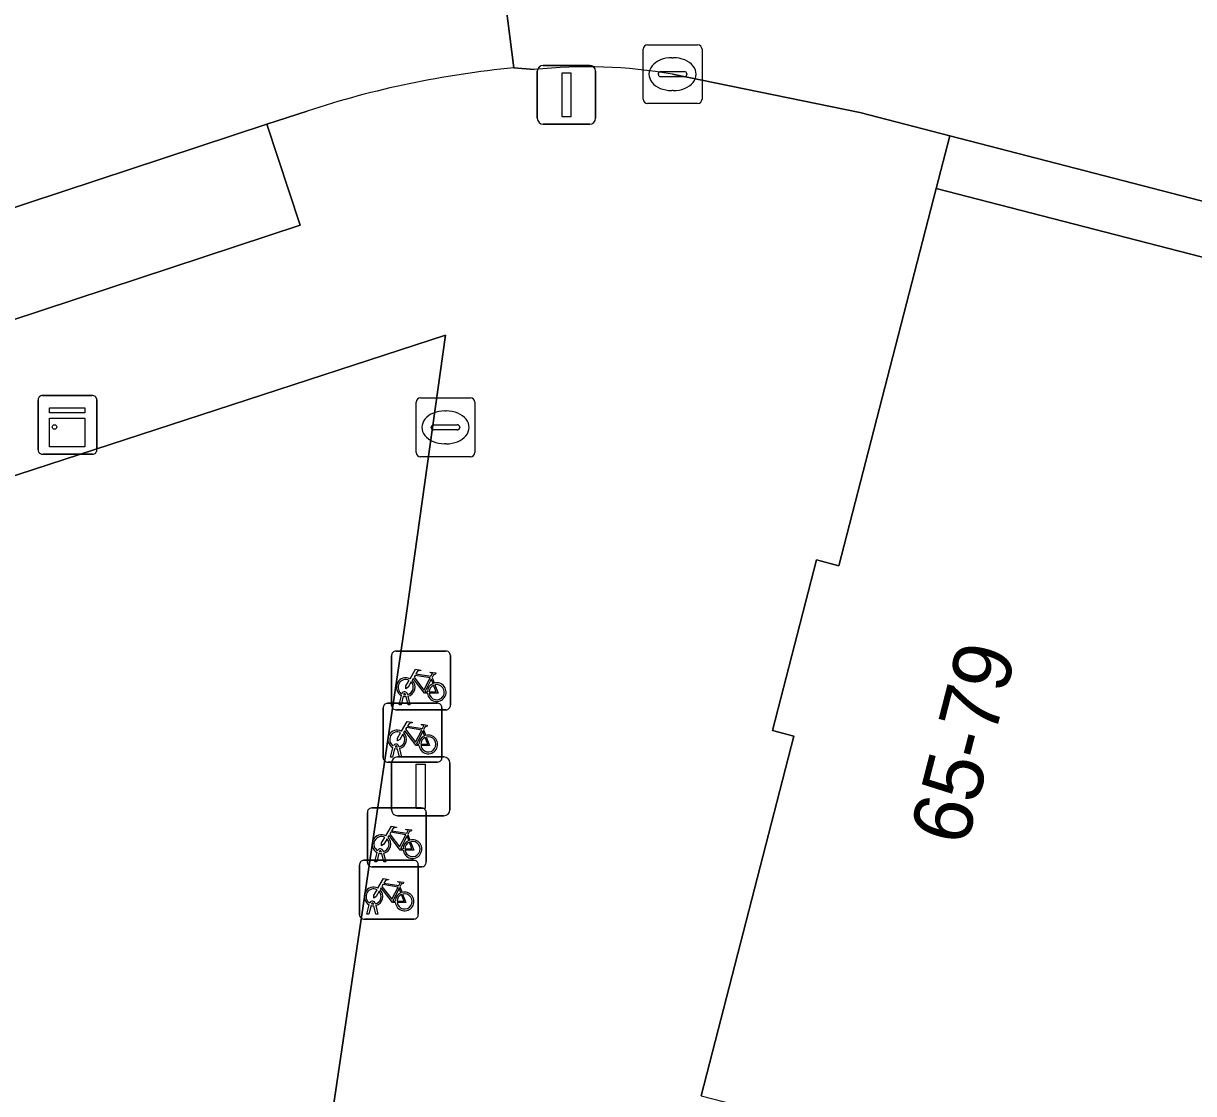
# Model space of a CAD drawing. Extents: x 163683 to 164494, y 382709 to 383872.
# Drawn here: x 164040.92 to 164060.81, y 383148.85 to 383167.04 of the extents above; entities that cross this region are included whole.
import ezdxf

# ---------------------------------------------------------------- set-up
doc = ezdxf.new("R2010")
doc.units = 0
for name, color, linetype in [('IMGEO_Fietsenrek', 7, 'Continuous'), ('IMGEO_Groenvoorziening', 7, 'Continuous'), ('IMGEO_Kast', 7, 'Continuous'), ('IMGEO_Kolk', 7, 'Continuous'), ('IMGEO_Lichtmast', 7, 'Continuous'), ('IMGEO_Pand', 7, 'Continuous'), ('IMGEO_Pand_nummerreeks', 7, 'Continuous'), ('IMGEO_Parkeervlak_open', 7, 'Continuous'), ('IMGEO_Rijbaan_lokaal_open', 7, 'Continuous'), ('IMGEO_Voetpad_open', 7, 'Continuous')]:
    doc.layers.add(name, color=color, linetype=linetype)

msp = doc.modelspace()

# ---------------------------------------------------------------- linework, layer by layer
at = {"layer": 'IMGEO_Fietsenrek'}
for p, q in [((164047.253, 383156.373), (164048.094, 383156.373)), ((164048.094, 383156.373), (164047.253, 383156.373)), ((164047.178, 383155.448), (164047.178, 383156.289)), ((164047.178, 383156.289), (164047.178, 383155.448)), ((164048.178, 383156.298), (164048.178, 383155.457)), ((164048.178, 383155.457), (164048.178, 383156.298)), ((164047.865, 383155.922), (164047.901, 383155.827)), ((164047.305, 383155.457), (164047.344, 383155.617)), ((164047.374, 383155.605), (164047.339, 383155.457)), ((164047.416, 383155.629), (164047.415, 383155.633)), ((164047.457, 383155.457), (164047.423, 383155.599)), ((164047.447, 383155.64), (164047.448, 383155.633)), ((164047.455, 383155.603), (164047.49, 383155.457)), ((164047.034, 383154.56), (164047.034, 383155.401)), ((164047.034, 383155.401), (164047.034, 383154.56)), ((164047.109, 383155.485), (164047.95, 383155.485)), ((164047.95, 383155.485), (164047.109, 383155.485)), ((164048.103, 383155.373), (164047.262, 383155.373)), ((164047.262, 383155.373), (164048.103, 383155.373)), ((164047.339, 383155.457), (164047.305, 383155.457)), ((164047.49, 383155.457), (164047.457, 383155.457)), ((164048.034, 383155.41), (164048.034, 383154.569)), ((164048.034, 383154.569), (164048.034, 383155.41)), ((164047.721, 383155.034), (164047.757, 383154.939)), ((164047.272, 383154.741), (164047.271, 383154.745)), ((164047.303, 383154.752), (164047.304, 383154.745)), ((164047.161, 383154.569), (164047.2, 383154.729)), ((164047.195, 383154.569), (164047.161, 383154.569)), ((164047.23, 383154.717), (164047.195, 383154.569)), ((164047.313, 383154.569), (164047.279, 383154.711)), ((164047.311, 383154.715), (164047.346, 383154.569)), ((164047.346, 383154.569), (164047.313, 383154.569)), ((164047.959, 383154.485), (164047.118, 383154.485)), ((164047.118, 383154.485), (164047.959, 383154.485)), ((164046.766, 383152.78), (164046.766, 383153.621)), ((164046.766, 383153.621), (164046.766, 383152.78)), ((164046.841, 383153.705), (164047.682, 383153.705)), ((164047.682, 383153.705), (164046.841, 383153.705)), ((164047.766, 383153.63), (164047.766, 383152.789)), ((164047.766, 383152.789), (164047.766, 383153.63)), ((164047.453, 383153.254), (164047.489, 383153.159)), ((164046.893, 383152.789), (164046.932, 383152.949)), ((164047.004, 383152.961), (164047.003, 383152.965)), ((164047.035, 383152.972), (164047.036, 383152.965)), ((164046.707, 383152.815), (164047.548, 383152.815)), ((164047.548, 383152.815), (164046.707, 383152.815)), ((164046.927, 383152.789), (164046.893, 383152.789)), ((164046.962, 383152.937), (164046.927, 383152.789)), ((164047.045, 383152.789), (164047.011, 383152.931)), ((164047.043, 383152.935), (164047.078, 383152.789)), ((164047.078, 383152.789), (164047.045, 383152.789)), ((164046.632, 383151.89), (164046.632, 383152.731)), ((164046.632, 383152.731), (164046.632, 383151.89)), ((164047.691, 383152.705), (164046.85, 383152.705)), ((164046.85, 383152.705), (164047.691, 383152.705)), ((164047.632, 383152.74), (164047.632, 383151.899)), ((164047.632, 383151.899), (164047.632, 383152.74)), ((164047.319, 383152.364), (164047.355, 383152.269)), ((164046.759, 383151.899), (164046.798, 383152.059)), ((164046.828, 383152.047), (164046.793, 383151.899)), ((164046.87, 383152.071), (164046.869, 383152.075)), ((164046.911, 383151.899), (164046.877, 383152.041)), ((164046.901, 383152.082), (164046.902, 383152.075)), ((164046.909, 383152.045), (164046.944, 383151.899)), ((164047.557, 383151.815), (164046.716, 383151.815)), ((164046.716, 383151.815), (164047.557, 383151.815)), ((164046.793, 383151.899), (164046.759, 383151.899)), ((164046.944, 383151.899), (164046.911, 383151.899))]:
    msp.add_line(p, q, dxfattribs=at)
for points in [[(164047.491, 383155.899), (164047.586, 383156.063), (164047.672, 383156.049), (164047.674, 383156.04), (164047.618, 383156.029), (164047.591, 383155.984), (164047.847, 383155.943)], [(164047.834, 383155.918), (164047.577, 383155.959), (164047.56, 383155.93), (164047.727, 383155.71), (164047.834, 383155.918)], [(164047.847, 383155.943), (164047.872, 383155.992), (164047.866, 383155.996), (164047.843, 383156), (164047.831, 383156.007), (164047.83, 383156.01), (164047.832, 383156.015), (164047.927, 383156), (164047.929, 383155.99), (164047.919, 383155.977), (164047.907, 383155.971), (164047.893, 383155.977), (164047.865, 383155.922)], [(164047.512, 383155.847), (164047.46, 383155.757), (164047.42, 383155.732), (164047.421, 383155.779), (164047.476, 383155.873)], [(164047.787, 383155.655), (164047.737, 383155.655), (164047.546, 383155.906), (164047.527, 383155.874)], [(164047.882, 383155.82), (164047.852, 383155.897), (164047.743, 383155.679), (164047.786, 383155.679)], [(164047.816, 383155.679), (164047.936, 383155.678), (164047.892, 383155.792)], [(164047.912, 383155.799), (164047.967, 383155.654), (164047.817, 383155.654)], [(164047.347, 383155.011), (164047.442, 383155.175), (164047.528, 383155.161), (164047.53, 383155.152), (164047.474, 383155.141), (164047.447, 383155.096), (164047.703, 383155.055)], [(164047.368, 383154.959), (164047.316, 383154.869), (164047.276, 383154.844), (164047.277, 383154.891), (164047.332, 383154.985)], [(164047.643, 383154.767), (164047.593, 383154.767), (164047.402, 383155.018), (164047.383, 383154.986)], [(164047.69, 383155.03), (164047.433, 383155.071), (164047.416, 383155.042), (164047.583, 383154.822), (164047.69, 383155.03)], [(164047.738, 383154.932), (164047.708, 383155.009), (164047.599, 383154.791), (164047.642, 383154.791)], [(164047.703, 383155.055), (164047.728, 383155.104), (164047.722, 383155.108), (164047.699, 383155.112), (164047.687, 383155.119), (164047.686, 383155.122), (164047.688, 383155.127), (164047.783, 383155.112), (164047.785, 383155.102), (164047.775, 383155.089), (164047.763, 383155.083), (164047.749, 383155.089), (164047.721, 383155.034)], [(164047.672, 383154.791), (164047.792, 383154.79), (164047.748, 383154.904)], [(164047.768, 383154.911), (164047.823, 383154.766), (164047.673, 383154.766)], [(164047.079, 383153.231), (164047.174, 383153.395), (164047.26, 383153.381), (164047.262, 383153.372), (164047.206, 383153.361), (164047.179, 383153.316), (164047.435, 383153.275)], [(164047.435, 383153.275), (164047.46, 383153.324), (164047.454, 383153.328), (164047.431, 383153.332), (164047.419, 383153.339), (164047.418, 383153.342), (164047.42, 383153.347), (164047.515, 383153.332), (164047.517, 383153.322), (164047.507, 383153.309), (164047.495, 383153.303), (164047.481, 383153.309), (164047.453, 383153.254)], [(164047.1, 383153.179), (164047.048, 383153.089), (164047.008, 383153.064), (164047.009, 383153.111), (164047.064, 383153.205)], [(164047.375, 383152.987), (164047.325, 383152.987), (164047.134, 383153.238), (164047.115, 383153.206)], [(164047.422, 383153.25), (164047.165, 383153.291), (164047.148, 383153.262), (164047.315, 383153.042), (164047.422, 383153.25)], [(164047.47, 383153.152), (164047.44, 383153.229), (164047.331, 383153.011), (164047.374, 383153.011)], [(164047.404, 383153.011), (164047.524, 383153.01), (164047.48, 383153.124)], [(164047.5, 383153.131), (164047.555, 383152.986), (164047.405, 383152.986)], [(164046.945, 383152.341), (164047.04, 383152.505), (164047.126, 383152.491), (164047.128, 383152.482), (164047.072, 383152.471), (164047.045, 383152.426), (164047.301, 383152.385)], [(164047.241, 383152.097), (164047.191, 383152.097), (164047, 383152.348), (164046.981, 383152.316)], [(164047.288, 383152.36), (164047.031, 383152.401), (164047.014, 383152.372), (164047.181, 383152.152), (164047.288, 383152.36)], [(164047.301, 383152.385), (164047.326, 383152.434), (164047.32, 383152.438), (164047.297, 383152.442), (164047.285, 383152.449), (164047.284, 383152.452), (164047.286, 383152.457), (164047.381, 383152.442), (164047.383, 383152.432), (164047.373, 383152.419), (164047.361, 383152.413), (164047.347, 383152.419), (164047.319, 383152.364)], [(164046.966, 383152.289), (164046.914, 383152.199), (164046.874, 383152.174), (164046.875, 383152.221), (164046.93, 383152.315)], [(164047.336, 383152.262), (164047.306, 383152.339), (164047.197, 383152.121), (164047.24, 383152.121)], [(164047.27, 383152.121), (164047.39, 383152.12), (164047.346, 383152.234)], [(164047.366, 383152.241), (164047.421, 383152.096), (164047.271, 383152.096)]]:
    msp.add_lwpolyline(points, dxfattribs=at)
for centre, radius, start, end in [((164047.256, 383156.295), 0.0779, 92.4484, 184.2845), ((164047.256, 383156.295), 0.0779, 92.4484, 184.2845), ((164048.1, 383156.295), 0.0779, 2.4484, 94.2845), ((164048.1, 383156.295), 0.0779, 2.4484, 94.2845), ((164047.418, 383155.758), 0.159, 62.6766, 242.1369), ((164047.418, 383155.758), 0.129, 63.3192, 238.903), ((164047.418, 383155.758), 0.129, 283.6043, 43.4302), ((164047.418, 383155.758), 0.159, 283.5766, 46.6042), ((164047.945, 383155.674), 0.159, 113.3408, 178.3217), ((164047.945, 383155.674), 0.159, 187.0065, 105.7708), ((164047.945, 383155.674), 0.129, 113.923, 177.9556), ((164047.945, 383155.674), 0.129, 188.6715, 104.5883), ((164047.398, 383155.629), 0.0499, 12.8025, 158.6934), ((164047.418, 383155.758), 0.159, 253.9967, 271.7867), ((164047.398, 383155.629), 0.0174, 12.8025, 163.4502), ((164047.418, 383155.758), 0.129, 253.415, 269.0204), ((164047.112, 383155.407), 0.0779, 92.4484, 184.2845), ((164047.112, 383155.407), 0.0779, 92.4484, 184.2845), ((164047.256, 383155.451), 0.0779, 182.4484, 274.2845), ((164047.256, 383155.451), 0.0779, 182.4484, 274.2845), ((164047.956, 383155.407), 0.0779, 2.4484, 94.2845), ((164047.956, 383155.407), 0.0779, 2.4484, 94.2845), ((164048.1, 383155.451), 0.0779, 272.4484, 4.2845), ((164048.1, 383155.451), 0.0779, 272.4484, 4.2845), ((164047.274, 383154.87), 0.159, 62.6766, 242.1369), ((164047.274, 383154.87), 0.129, 63.3192, 238.903), ((164047.274, 383154.87), 0.129, 283.6043, 43.4302), ((164047.274, 383154.87), 0.159, 283.5766, 46.6042), ((164047.801, 383154.786), 0.159, 113.3408, 178.3217), ((164047.801, 383154.786), 0.159, 187.0065, 105.7708), ((164047.254, 383154.741), 0.0499, 12.8025, 158.6934), ((164047.254, 383154.741), 0.0174, 12.8025, 163.4502), ((164047.274, 383154.87), 0.129, 253.415, 269.0204), ((164047.801, 383154.786), 0.129, 113.923, 177.9556), ((164047.801, 383154.786), 0.129, 188.6715, 104.5883), ((164047.112, 383154.563), 0.0779, 182.4484, 274.2845), ((164047.112, 383154.563), 0.0779, 182.4484, 274.2845), ((164047.274, 383154.87), 0.159, 253.9967, 271.7867), ((164047.956, 383154.563), 0.0779, 272.4484, 4.2845), ((164047.956, 383154.563), 0.0779, 272.4484, 4.2845), ((164046.844, 383153.627), 0.0779, 92.4484, 184.2845), ((164046.844, 383153.627), 0.0779, 92.4484, 184.2845), ((164047.688, 383153.627), 0.0779, 2.4484, 94.2845), ((164047.688, 383153.627), 0.0779, 2.4484, 94.2845), ((164047.006, 383153.09), 0.159, 62.6766, 242.1369), ((164047.006, 383153.09), 0.129, 63.3192, 238.903), ((164047.006, 383153.09), 0.129, 283.6043, 43.4302), ((164047.006, 383153.09), 0.159, 283.5766, 46.6042), ((164047.533, 383153.006), 0.159, 113.3408, 178.3217), ((164047.533, 383153.006), 0.159, 187.0065, 105.7708), ((164046.986, 383152.961), 0.0499, 12.8025, 158.6934), ((164046.986, 383152.961), 0.0174, 12.8025, 163.4502), ((164047.006, 383153.09), 0.129, 253.415, 269.0204), ((164047.533, 383153.006), 0.129, 113.923, 177.9556), ((164047.533, 383153.006), 0.129, 188.6715, 104.5883), ((164046.71, 383152.737), 0.0779, 92.4484, 184.2845), ((164046.71, 383152.737), 0.0779, 92.4484, 184.2845), ((164046.844, 383152.783), 0.0779, 182.4484, 274.2845), ((164046.844, 383152.783), 0.0779, 182.4484, 274.2845), ((164047.006, 383153.09), 0.159, 253.9967, 271.7867), ((164047.554, 383152.737), 0.0779, 2.4484, 94.2845), ((164047.554, 383152.737), 0.0779, 2.4484, 94.2845), ((164047.688, 383152.783), 0.0779, 272.4484, 4.2845), ((164047.688, 383152.783), 0.0779, 272.4484, 4.2845), ((164046.872, 383152.2), 0.159, 62.6766, 242.1369), ((164046.872, 383152.2), 0.129, 63.3192, 238.903), ((164046.872, 383152.2), 0.129, 283.6043, 43.4302), ((164046.872, 383152.2), 0.159, 283.5766, 46.6042), ((164047.399, 383152.116), 0.159, 113.3408, 178.3217), ((164047.399, 383152.116), 0.159, 187.0065, 105.7708), ((164047.399, 383152.116), 0.129, 113.923, 177.9556), ((164047.399, 383152.116), 0.129, 188.6715, 104.5883), ((164046.852, 383152.071), 0.0499, 12.8025, 158.6934), ((164046.872, 383152.2), 0.159, 253.9967, 271.7867), ((164046.852, 383152.071), 0.0174, 12.8025, 163.4502), ((164046.872, 383152.2), 0.129, 253.415, 269.0204), ((164046.71, 383151.893), 0.0779, 182.4484, 274.2845), ((164046.71, 383151.893), 0.0779, 182.4484, 274.2845), ((164047.554, 383151.893), 0.0779, 272.4484, 4.2845), ((164047.554, 383151.893), 0.0779, 272.4484, 4.2845)]:
    msp.add_arc(centre, radius, start, end, dxfattribs=at)
at = {"layer": 'IMGEO_Groenvoorziening'}
msp.add_lwpolyline([(164033.039, 383156.561), (164032.775, 383155.553), (164034.669, 383155.046), (164036.178, 383154.914), (164040.121, 383152.198), (164037.77, 383136.602), (164036.683, 383129.392), (164043.063, 383127.721), (164044.6, 383137.924), (164047.39, 383156.736), (164048.093, 383161.745), (164033.321, 383156.926)], dxfattribs=at)
at = {"layer": 'IMGEO_Kast'}
for p, q in [((164041.245, 383160.718), (164042.086, 383160.718)), ((164042.086, 383160.718), (164041.245, 383160.718)), ((164041.17, 383159.793), (164041.17, 383160.634)), ((164041.17, 383160.634), (164041.17, 383159.793)), ((164042.17, 383160.643), (164042.17, 383159.802)), ((164042.17, 383159.802), (164042.17, 383160.643)), ((164042.095, 383159.718), (164041.254, 383159.718)), ((164041.254, 383159.718), (164042.095, 383159.718))]:
    msp.add_line(p, q, dxfattribs=at)
for points in [[(164041.365, 383160.508), (164041.965, 383160.508), (164041.965, 383160.423), (164041.365, 383160.423), (164041.365, 383160.508)], [(164041.365, 383160.333), (164041.965, 383160.333), (164041.965, 383159.844), (164041.365, 383159.844), (164041.365, 383160.333)]]:
    msp.add_lwpolyline(points, dxfattribs=at)
msp.add_circle((164041.449, 383160.182), 0.0377, dxfattribs=at)
for centre, start, end in [((164041.248, 383160.64), 92.4484, 184.2845), ((164041.248, 383160.64), 92.4484, 184.2845), ((164042.092, 383160.64), 2.4484, 94.2845), ((164042.092, 383160.64), 2.4484, 94.2845), ((164041.248, 383159.796), 182.4484, 274.2845), ((164041.248, 383159.796), 182.4484, 274.2845), ((164042.092, 383159.796), 272.4484, 4.2845), ((164042.092, 383159.796), 272.4484, 4.2845)]:
    msp.add_arc(centre, 0.0779, start, end, dxfattribs=at)
at = {"layer": 'IMGEO_Kolk'}
for p, q in [((164051.527, 383166.68), (164052.379, 383166.68)), ((164051.452, 383165.754), (164051.452, 383166.606)), ((164052.453, 383166.606), (164052.453, 383165.754)), ((164051.94, 383166.46), (164051.965, 383166.46)), ((164051.711, 383166.174), (164051.711, 383166.186)), ((164052.149, 383166.137), (164051.751, 383166.137)), ((164051.754, 383166.223), (164052.152, 383166.223)), ((164052.195, 383166.186), (164052.195, 383166.174)), ((164051.963, 383165.9), (164051.938, 383165.9)), ((164052.379, 383165.68), (164051.527, 383165.68)), ((164047.593, 383159.749), (164047.593, 383160.601)), ((164047.668, 383160.675), (164048.52, 383160.675)), ((164048.594, 383160.601), (164048.594, 383159.749)), ((164048.081, 383160.455), (164048.106, 383160.455)), ((164047.852, 383160.169), (164047.852, 383160.181)), ((164048.29, 383160.132), (164047.892, 383160.132)), ((164047.895, 383160.218), (164048.293, 383160.218)), ((164048.336, 383160.181), (164048.336, 383160.169)), ((164048.104, 383159.895), (164048.079, 383159.895)), ((164048.52, 383159.675), (164047.668, 383159.675))]:
    msp.add_line(p, q, dxfattribs=at)
for points in [[(164051.527, 383166.68), (164052.379, 383166.68)], [(164051.452, 383165.754), (164051.452, 383166.606)], [(164052.453, 383166.606), (164052.453, 383165.754)], [(164052.379, 383165.68), (164051.527, 383165.68)], [(164047.593, 383159.749), (164047.593, 383160.601)], [(164047.668, 383160.675), (164048.52, 383160.675)], [(164048.594, 383160.601), (164048.594, 383159.749)], [(164048.52, 383159.675), (164047.668, 383159.675)]]:
    msp.add_lwpolyline(points, dxfattribs=at)
for centre, radius, start, end in [((164051.529, 383166.604), 0.0765, 91.552, 178.448), ((164051.529, 383166.604), 0.0765, 91.552, 178.448), ((164052.377, 383166.604), 0.0765, 1.552, 88.448), ((164052.377, 383166.604), 0.0765, 1.552, 88.448), ((164051.751, 383166.183), 0.0403, 85.8775, 175.7526), ((164051.748, 383166.173), 0.0366, 178.938, 274.7102), ((164052.152, 383166.18), 0.043, 264.8664, 352.4533), ((164052.156, 383166.185), 0.0386, 1.7309, 96.639), ((164051.529, 383165.756), 0.0765, 181.552, 268.448), ((164051.529, 383165.756), 0.0765, 181.552, 268.448), ((164052.377, 383165.756), 0.0765, 271.552, 358.448), ((164052.377, 383165.756), 0.0765, 271.552, 358.448), ((164047.67, 383160.599), 0.0765, 91.552, 178.448), ((164047.67, 383160.599), 0.0765, 91.552, 178.448), ((164048.518, 383160.599), 0.0765, 1.552, 88.448), ((164048.518, 383160.599), 0.0765, 1.552, 88.448), ((164047.892, 383160.178), 0.0403, 85.8775, 175.7526), ((164047.889, 383160.168), 0.0366, 178.938, 274.7102), ((164048.293, 383160.175), 0.043, 264.8664, 352.4533), ((164048.297, 383160.18), 0.0386, 1.7309, 96.639), ((164047.67, 383159.751), 0.0765, 181.552, 268.448), ((164047.67, 383159.751), 0.0765, 181.552, 268.448), ((164048.518, 383159.751), 0.0765, 271.552, 358.448), ((164048.518, 383159.751), 0.0765, 271.552, 358.448)]:
    msp.add_arc(centre, radius, start, end, dxfattribs=at)
for centre, major_axis, ratio, start_param, end_param in [((164051.939, 383166.18), (-0.387, 0.002), 0.722429, 4.712389, 7.853982), ((164051.964, 383166.18), (-0.39, 0.002), 0.717154, 1.570796, 4.712389), ((164048.08, 383160.175), (-0.387, 0.002), 0.722429, 4.712389, 7.853982), ((164048.105, 383160.175), (-0.39, 0.002), 0.717154, 1.570796, 4.712389)]:
    msp.add_ellipse(centre, major_axis=major_axis, ratio=ratio, start_param=start_param, end_param=end_param, dxfattribs=at)
at = {"layer": 'IMGEO_Lichtmast'}
for p, q in [((164049.754, 383166.329), (164050.544, 383166.329)), ((164050.544, 383166.329), (164049.754, 383166.329)), ((164049.654, 383165.429), (164049.654, 383166.229)), ((164049.654, 383166.229), (164049.654, 383165.429)), ((164050.644, 383166.229), (164050.644, 383165.429)), ((164050.644, 383165.429), (164050.644, 383166.229)), ((164050.544, 383165.329), (164049.754, 383165.329)), ((164049.754, 383165.329), (164050.544, 383165.329)), ((164047.277, 383154.572), (164048.067, 383154.572)), ((164048.067, 383154.572), (164047.277, 383154.572)), ((164047.177, 383153.672), (164047.177, 383154.472)), ((164047.177, 383154.472), (164047.177, 383153.672)), ((164048.167, 383154.472), (164048.167, 383153.672)), ((164048.167, 383153.672), (164048.167, 383154.472)), ((164048.067, 383153.572), (164047.277, 383153.572)), ((164047.277, 383153.572), (164048.067, 383153.572))]:
    msp.add_line(p, q, dxfattribs=at)
for points in [[(164050.074, 383166.204), (164050.224, 383166.204), (164050.224, 383165.454), (164050.074, 383165.454), (164050.074, 383166.204)], [(164047.597, 383154.447), (164047.747, 383154.447), (164047.747, 383153.697), (164047.597, 383153.697), (164047.597, 383154.447)]]:
    msp.add_lwpolyline(points, dxfattribs=at)
for centre, start, end in [((164049.754, 383166.229), 90, 180), ((164049.754, 383166.229), 90, 180), ((164050.544, 383166.229), 0, 90), ((164050.544, 383166.229), 360, 90), ((164049.754, 383165.429), 180, 270), ((164049.754, 383165.429), 180, 270), ((164050.544, 383165.429), 270, 0), ((164050.544, 383165.429), 270, 0), ((164047.277, 383154.472), 90, 180), ((164047.277, 383154.472), 90, 180), ((164048.067, 383154.472), 0, 90), ((164048.067, 383154.472), 360, 90), ((164047.277, 383153.672), 180, 270), ((164047.277, 383153.672), 180, 270), ((164048.067, 383153.672), 270, 0), ((164048.067, 383153.672), 270, 0)]:
    msp.add_arc(centre, 0.1, start, end, dxfattribs=at)
at = {"layer": 'IMGEO_Pand'}
msp.add_lwpolyline([(164063.767, 383145.888), (164065.301, 383151.838), (164065.83, 383153.889), (164067.707, 383161.169), (164067.745, 383161.318), (164056.432, 383164.235), (164054.779, 383157.822), (164054.398, 383157.921), (164053.65, 383155.021), (164054.015, 383154.927), (164052.438, 383148.809)], close=True, dxfattribs=at)
at = {"layer": 'IMGEO_Parkeervlak_open'}
msp.add_lwpolyline([(164034.053, 383161.695), (164034.644, 383159.993), (164045.624, 383163.615), (164045.056, 383165.327)], close=True, dxfattribs=at)
at = {"layer": 'IMGEO_Rijbaan_lokaal_open'}
for points in [[(164051.188, 383170.099), (164048.792, 383169.933), (164049.254, 383166.286), (164049.6, 383166.258)], [(164049.254, 383166.286), (164048.792, 383169.933)], [(164051.953, 383166.18), (164055.133, 383165.53), (164056.663, 383165.132), (164070.595, 383161.529), (164076.984, 383159.809), (164094.778, 383155.262), (164095.995, 383154.966), (164119.374, 383148.903), (164136.378, 383144.539), (164140.46, 383143.471), (164158.955, 383138.686), (164176.052, 383134.239), (164177.133, 383138.238), (164176.893, 383138.284), (164107.356, 383156.336), (164055.386, 383169.723)], [(164033.881, 383161.598), (164034.053, 383161.695), (164045.056, 383165.327), (164045.745, 383165.552)]]:
    msp.add_lwpolyline(points, dxfattribs=at)
for centre, radius, start, end in [((164050.774, 383150.263), 16.095, 95.4205, 108.2086), ((164050.498, 383157.819), 8.486, 80.1282, 96.0746)]:
    msp.add_arc(centre, radius, start, end, dxfattribs=at)
at = {"layer": 'IMGEO_Voetpad_open'}
for points in [[(164049.6, 383166.258), (164049.254, 383166.286)], [(164052.438, 383148.809), (164054.015, 383154.927), (164053.65, 383155.021), (164054.398, 383157.921), (164054.779, 383157.822), (164056.432, 383164.235), (164056.663, 383165.132), (164055.133, 383165.53), (164051.953, 383166.18)], [(164045.745, 383165.552), (164045.056, 383165.327), (164045.624, 383163.615), (164034.644, 383159.993), (164034.053, 383161.695), (164033.881, 383161.598)], [(164076.984, 383159.809), (164070.595, 383161.529), (164056.663, 383165.132), (164056.432, 383164.235), (164067.745, 383161.318), (164067.707, 383161.169), (164069.165, 383160.815), (164070.291, 383160.541), (164070.759, 383160.427), (164070.835, 383153.95), (164090.269, 383148.889), (164091.076, 383153.334), (164088.506, 383151.854), (164087.767, 383151.709), (164073.014, 383155.531)], [(164033.321, 383156.926), (164048.093, 383161.745), (164047.39, 383156.736), (164044.6, 383137.924)]]:
    msp.add_lwpolyline(points, dxfattribs=at)
for centre, radius, start, end in [((164050.774, 383150.263), 16.095, 95.4205, 108.2086), ((164050.498, 383157.819), 8.486, 80.1282, 96.0746)]:
    msp.add_arc(centre, radius, start, end, dxfattribs=at)

# ---------------------------------------------------------------- texts
at = {"layer": 'IMGEO_Pand_nummerreeks'}
msp.add_text('65-79', height=1, rotation=75.587, dxfattribs=at).set_placement((164056.945, 383153.032))

doc.saveas('drawing.dxf')
